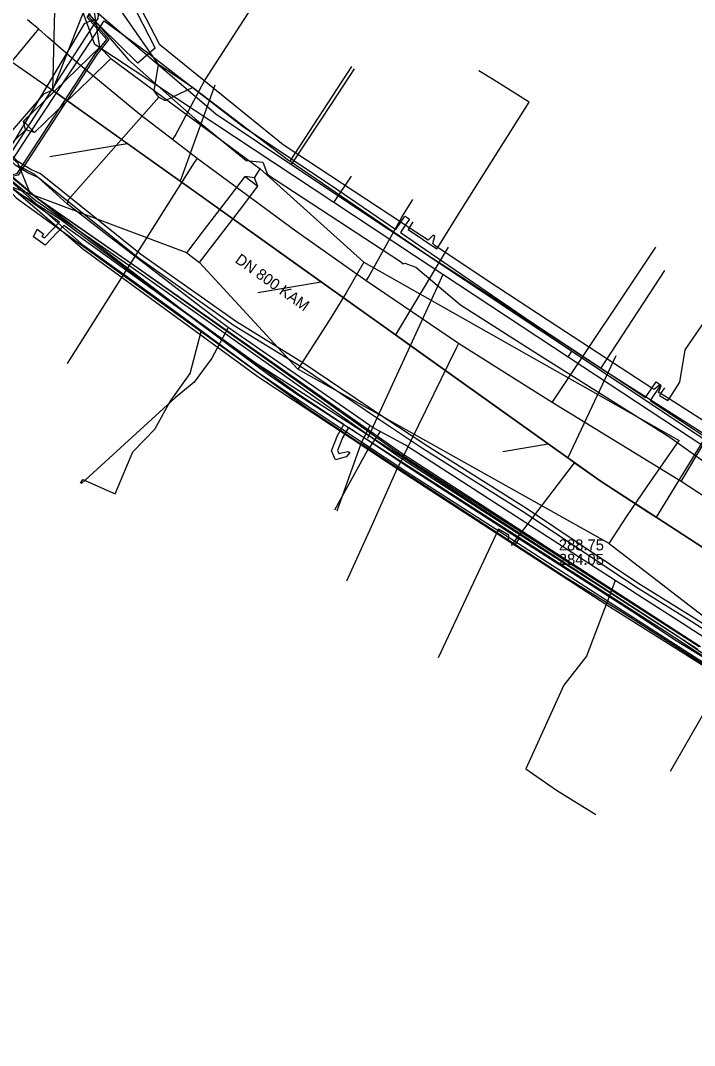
# Model space of a CAD drawing. Extents: x -600309 to -598967, y -1161267 to -1160292.
# Drawn here: x -600044.3 to -599995.5, y -1160426.8 to -1160352.5 of the extents above; entities that cross this region are included whole.
import ezdxf

# ---------------------------------------------------------------- set-up
doc = ezdxf.new("R2010")
doc.units = 0
for name, color, linetype in [('Vrstva 1', 7, 'Continuous'), ('Vrstva 12', 7, 'Continuous'), ('Vrstva 13', 7, 'Continuous'), ('Vrstva 16', 7, 'Continuous'), ('Vrstva 42', 7, 'Continuous'), ('Vrstva 44', 7, 'Continuous'), ('Vrstva 54', 7, 'Continuous'), ('Vrstva 55', 7, 'Continuous'), ('Vrstva 58', 7, 'Continuous'), ('Vrstva 9', 7, 'Continuous')]:
    doc.layers.add(name, color=color, linetype=linetype)

msp = doc.modelspace()

# ---------------------------------------------------------------- linework, layer by layer
at = {"layer": 'Vrstva 1'}
for p, q in [((-600042.2, -1160362.32), (-600036.588, -1160361.382)), ((-600027.13, -1160372.18), (-600022.533, -1160371.412)), ((-600009.35, -1160383.72), (-600006.056, -1160383.17))]:
    msp.add_line(p, q, dxfattribs=at)
for points in [[(-599960.264, -1160414.296), (-599962.102, -1160412.446), (-599963.42, -1160411.12), (-599980.529, -1160400), (-599986.289, -1160396.256), (-599998.233, -1160388.493), (-600002.3, -1160385.85), (-600006.056, -1160383.17), (-600017.139, -1160375.261), (-600022.533, -1160371.412), (-600032.76, -1160364.114), (-600036.59, -1160361.38), (-600042, -1160357.52)], [(-600042.2, -1160362.32), (-600036.588, -1160361.382)], [(-600027.13, -1160372.18), (-600022.533, -1160371.412)], [(-600009.35, -1160383.72), (-600006.056, -1160383.17)]]:
    msp.add_lwpolyline(points, dxfattribs=at)
at = {"layer": 'Vrstva 12'}
for points in [[(-600034.32, -1160355.66), (-600038.37, -1160349.82)], [(-600034.31, -1160358.03), (-600034.63, -1160357.55), (-600034.32, -1160355.66)], [(-600031.87, -1160357.32), (-600034.32, -1160355.66)], [(-600020.34, -1160355.8), (-600024.81, -1160362.66)], [(-600034.31, -1160358.03), (-600033.84, -1160358.25), (-600031.87, -1160357.32)], [(-600024.81, -1160362.66), (-600024.9, -1160362.61), (-600031.87, -1160357.32)], [(-600040.93, -1160365.78), (-600040.86, -1160365.44), (-600034.31, -1160358.03)], [(-600047.59, -1160362.3), (-600046.89, -1160362.88), (-600044.64, -1160365.33), (-600031.24, -1160375.01)], [(-600044.54, -1160362.95), (-600043.32, -1160363.61), (-600040.93, -1160365.78)], [(-600002.25, -1160377.7), (-600011.87, -1160371.4), (-600014.93, -1160369.4), (-600024.81, -1160362.66)], [(-600024.69, -1160362.9), (-600023.28, -1160363.85)], [(-600023.28, -1160363.85), (-599995.26, -1160382.49), (-599989.32, -1160386.36)], [(-600036.97, -1160368.84), (-600038.06, -1160368.01), (-600039.63, -1160366.8), (-600040.93, -1160365.78)], [(-600034.44, -1160370.79), (-600036.97, -1160368.84)], [(-600002.25, -1160377.7), (-599997.61, -1160370.6)], [(-600029.28, -1160374.72), (-600030.61, -1160373.74), (-600031.27, -1160373.23), (-600034.44, -1160370.79)], [(-600029.28, -1160374.72), (-600030.45, -1160376.96), (-600031.73, -1160378.69), (-600033.12, -1160379.83), (-600039.91, -1160386.05)], [(-600031.24, -1160375.01), (-600023.6, -1160380.54)], [(-600019.86, -1160381.23), (-600029.28, -1160374.72)], [(-599991.77, -1160384.34), (-600002.25, -1160377.7)], [(-600023.6, -1160380.54), (-600019.64, -1160383.16)], [(-600019, -1160381.83), (-600019.86, -1160381.23)], [(-600018.25, -1160382.27), (-600019.19, -1160383.66), (-600021.55, -1160387.98)], [(-600018.25, -1160382.27), (-600018.7, -1160382.03), (-600019, -1160381.83)], [(-600001.197, -1160393.068), (-600016.41, -1160383.25), (-600018.25, -1160382.27)], [(-599973.19, -1160414.27), (-599980.44, -1160408.6), (-599983.72, -1160406.31), (-599987.95, -1160403.37), (-599993.73, -1160399.64), (-599994.74, -1160399.21), (-599997.36, -1160397.53), (-600000.73, -1160395.37), (-600004.83, -1160392.84), (-600017.04, -1160384.87), (-600019.55, -1160383.22), (-600019.64, -1160383.16)], [(-600001.341, -1160393.421), (-600003.28, -1160398.57)], [(-600001.197, -1160393.068), (-600001.341, -1160393.421)], [(-599981.99, -1160405.59), (-599984.83, -1160403.82), (-599986.28, -1160402.71), (-599996.74, -1160395.94), (-599999.28, -1160394.3), (-600000.59, -1160393.46), (-600001.197, -1160393.068)], [(-600003.28, -1160398.57), (-600004.92, -1160400.67), (-600007.69, -1160406.73), (-600005.47, -1160408.28), (-600002.61, -1160410.05)]]:
    msp.add_lwpolyline(points, dxfattribs=at)
at = {"layer": 'Vrstva 13'}
for p, q in [((-600043.5, -1160352.67), (-600043.819, -1160352.404)), ((-600043.02, -1160353.072), (-600043.5, -1160352.67)), ((-600043.02, -1160353.072), (-600043.34, -1160353.45)), ((-600042.33, -1160353.69), (-600043.02, -1160353.072))]:
    msp.add_line(p, q, dxfattribs=at)
for points in [[(-600040.63, -1160350.26), (-600030.17, -1160359.23), (-600025.6, -1160362.3), (-600024.69, -1160362.9)], [(-600033.31, -1160361.09), (-600033.125, -1160360.829), (-600030.99, -1160356.83), (-600026.528, -1160349.897)], [(-600043.34, -1160353.45), (-600045.144, -1160355.652), (-600059.499, -1160382.793), (-600064.92, -1160394.071), (-600067.208, -1160399.064), (-600067.79, -1160400.261), (-600068.48, -1160401.76), (-600074.114, -1160413.884), (-600075.988, -1160417.875), (-600082.537, -1160432.282), (-600086.839, -1160441.714), (-600093.399, -1160455.743), (-600098.87, -1160467.43), (-600100.834, -1160472.035), (-600101.904, -1160474.347), (-600111.307, -1160494.031), (-600112.353, -1160496.209), (-600121.987, -1160516.186), (-600122.188, -1160516.468)], [(-599964.22, -1160408.49), (-599967.42, -1160405.94), (-599968.03, -1160405.48), (-599972.62, -1160401.96), (-599982.02, -1160395.37), (-599984.52, -1160393.71), (-599988.214, -1160391.255), (-599996.42, -1160385.9), (-600005.77, -1160380.17), (-600008.31, -1160378.57), (-600012.56, -1160375.88), (-600019.267, -1160371.34), (-600024.36, -1160367.73), (-600031.52, -1160362.48), (-600033.31, -1160361.09), (-600035.67, -1160359.28), (-600040.26, -1160355.47), (-600042.33, -1160353.69)], [(-600021.71, -1160358.4), (-600020.1, -1160355.96)], [(-600024.69, -1160362.9), (-600021.71, -1160358.4)], [(-600031.52, -1160362.48), (-600031.73, -1160362.75), (-600040.941, -1160377.344)], [(-600019.267, -1160371.34), (-600019.1, -1160371.07), (-600016.67, -1160366.72), (-600015.889, -1160365.452)], [(-600005.77, -1160380.17), (-600005.58, -1160379.87), (-599998.262, -1160368.9)], [(-599996.42, -1160385.9), (-599996.283, -1160385.655), (-599993.88, -1160381.62), (-599988.727, -1160373.768)], [(-600039.98, -1160386.01), (-600039.82, -1160385.76), (-600037.47, -1160386.79), (-600036.18, -1160383.74), (-600034.59, -1160382.1), (-600033.47, -1160380.09), (-600032.02, -1160378.07), (-600031.24, -1160375.01)], [(-600012.56, -1160375.88), (-600012.706, -1160376.169), (-600017.15, -1160385.21), (-600018.91, -1160389.19), (-600020.696, -1160393.124)], [(-600019, -1160381.83), (-600019.64, -1160383.16)], [(-600019.64, -1160383.16), (-600021.4, -1160388.05)], [(-599988.214, -1160391.255), (-599988.36, -1160391.51), (-599997.209, -1160406.931)]]:
    msp.add_lwpolyline(points, dxfattribs=at)
at = {"layer": 'Vrstva 16'}
for points in [[(-600038.95, -1160354.2), (-600047.112, -1160332.022)], [(-599965.28, -1160403.42), (-599968.05, -1160401.09), (-599969.25, -1160400.08), (-599970.14, -1160399.5), (-599980.29, -1160392.89), (-599987.66, -1160388.06), (-599988.499, -1160387.509), (-599991.54, -1160385.51), (-599993.86, -1160383.97), (-600004.55, -1160376.92), (-600004.622, -1160376.872), (-600013.7, -1160370.88), (-600015.76, -1160369.53), (-600021.6, -1160365.66), (-600038.95, -1160354.2)], [(-600021.6, -1160365.66), (-600020.33, -1160363.75)], [(-600013.7, -1160370.88), (-600014.117, -1160371.789)], [(-600014.117, -1160371.789), (-600019.165, -1160382.786)], [(-600004.622, -1160376.872), (-600004.344, -1160376.451)]]:
    msp.add_lwpolyline(points, dxfattribs=at)
at = {"layer": 'Vrstva 42'}
for points in [[(-600025.016, -1160331.803), (-600025.817, -1160331.264), (-600026.068, -1160331.095), (-600027.805, -1160333.371), (-600027.525, -1160333.581), (-600026.823, -1160334.108), (-600026.943, -1160334.268), (-600027.063, -1160334.428), (-600027.763, -1160333.903), (-600028.048, -1160333.689), (-600029.615, -1160335.742), (-600035.648, -1160343.647), (-600037.717, -1160346.386), (-600038.5, -1160350.08), (-600038.715, -1160352.302), (-600038.887, -1160352.567), (-600045.877, -1160363.329), (-600046.428, -1160364.177), (-600046.744, -1160364.664), (-600047.293, -1160365.509), (-600047.104, -1160366.293)], [(-600055.9, -1160351.18), (-600054.9, -1160352.87), (-600044.71, -1160362.92), (-600043.73, -1160363.52), (-600043.03, -1160363.84), (-600035.8, -1160369.64), (-600028.83, -1160374.57), (-600024.02, -1160377.54), (-600018.3, -1160381.41), (-600015.1, -1160383.52), (-600007.74, -1160388.16), (-599999.73, -1160393.52), (-599995.64, -1160396.06), (-599984.39, -1160403.29)], [(-600055.9, -1160351.18), (-600054.9, -1160352.87), (-600044.71, -1160362.92), (-600043.73, -1160363.52), (-600043.03, -1160363.84), (-600035.8, -1160369.64), (-600028.83, -1160374.57), (-600024.02, -1160377.54), (-600018.3, -1160381.41), (-600015.1, -1160383.52), (-600007.74, -1160388.16), (-599999.73, -1160393.52), (-599995.64, -1160396.06), (-599984.39, -1160403.29)], [(-599995.48, -1160395.806), (-599999.567, -1160393.268), (-600007.577, -1160387.908), (-600014.937, -1160383.268), (-600018.133, -1160381.161), (-600023.857, -1160377.288), (-600028.664, -1160374.32), (-600035.619, -1160369.4), (-600042.871, -1160363.583), (-600043.589, -1160363.255), (-600044.524, -1160362.682), (-600054.662, -1160352.684), (-600055.654, -1160351.007)], [(-599995.48, -1160395.806), (-599999.567, -1160393.268), (-600007.577, -1160387.908), (-600014.937, -1160383.268), (-600018.133, -1160381.161), (-600023.857, -1160377.288), (-600028.664, -1160374.32), (-600035.619, -1160369.4), (-600042.871, -1160363.583), (-600043.589, -1160363.255), (-600044.524, -1160362.682), (-600054.662, -1160352.684), (-600055.654, -1160351.007)], [(-600035.919, -1160351.841), (-600034.556, -1160354.457), (-600035.028, -1160354.862), (-600035.823, -1160355.543), (-600038.542, -1160352.903), (-600038.887, -1160352.567), (-600039.056, -1160352.403), (-600039.721, -1160352.71), (-600045.325, -1160362.092), (-600045.877, -1160363.329), (-600046.235, -1160364.131), (-600046.428, -1160364.177), (-600047.658, -1160364.47), (-600048.189, -1160363.248), (-600052.217, -1160358.452), (-600052.879, -1160358.708), (-600053.547, -1160359.239), (-600053.949, -1160359.559), (-600054.459, -1160359.305)], [(-599991.29, -1160383.748), (-599997.304, -1160379.91), (-599997.91, -1160379.524), (-599998.058, -1160379.429), (-599997.874, -1160378.953), (-599997.922, -1160378.921), (-599997.965, -1160378.892), (-599998.378, -1160379.234), (-599998.547, -1160379.124), (-600005.37, -1160374.674), (-600010.485, -1160371.314), (-600014.07, -1160368.926), (-600014.267, -1160368.795), (-600014.428, -1160368.635), (-600014.278, -1160368.107), (-600014.405, -1160368.018), (-600014.773, -1160368.402), (-600016.14, -1160367.501), (-600016.427, -1160367.312), (-600016.761, -1160367.092), (-600025.276, -1160361.479), (-600034.228, -1160354.223), (-600035.565, -1160351.657)], [(-600046.199, -1160364.534), (-600043.823, -1160360.888), (-600038.542, -1160352.903), (-600038.26, -1160352.477), (-600035.028, -1160354.862), (-600034.999, -1160354.883), (-600028.255, -1160360.094), (-600021.309, -1160364.736), (-600017.107, -1160367.615), (-600016.761, -1160367.092), (-600016.463, -1160366.641), (-600016.296, -1160366.751), (-600016.129, -1160366.861), (-600016.427, -1160367.312), (-600016.777, -1160367.841), (-600007.414, -1160374.254), (-599999.009, -1160379.796), (-599998.547, -1160379.124), (-599998.236, -1160378.671), (-599998.071, -1160378.784), (-599997.906, -1160378.897), (-599997.922, -1160378.921), (-599998.675, -1160380.016), (-599994.262, -1160382.926)], [(-600015.871, -1160367.06), (-600016.14, -1160367.501), (-600016.21, -1160367.616), (-600014.133, -1160369.028), (-600014.07, -1160368.926), (-600012.323, -1160366.116), (-600007.456, -1160358.373), (-600009.987, -1160356.779), (-600011.102, -1160356.107)], [(-600043.127, -1160367.585), (-600042.644, -1160367.951), (-600042.783, -1160368.092), (-600042.594, -1160368.223), (-600041.511, -1160367.088), (-600044.638, -1160364.833), (-600045.338, -1160364.329), (-600045.405, -1160364.345), (-600045.687, -1160364.412), (-600046.199, -1160364.534), (-600046.744, -1160364.664), (-600047.858, -1160364.93), (-600047.891, -1160364.938), (-600048.308, -1160363.978), (-600048.532, -1160363.463), (-600052.41, -1160358.846), (-600053.246, -1160359.511), (-600053.788, -1160359.942), (-600054.524, -1160359.415)], [(-600046.38, -1160366.036), (-600046.488, -1160365.606), (-600045.687, -1160364.412), (-600045.571, -1160364.239), (-600045.405, -1160364.345), (-600044.638, -1160364.833), (-600041.41, -1160366.891), (-600031.251, -1160374.481), (-600026.348, -1160378.144), (-600024.244, -1160379.586), (-600021.631, -1160381.27), (-600004.674, -1160392.197), (-599997.579, -1160396.764), (-599992.755, -1160399.93)], [(-600020.46, -1160383.799), (-600020.72, -1160384.11), (-600021.482, -1160384.335), (-600021.78, -1160383.66), (-600021.349, -1160382.553), (-600020.895, -1160381.76), (-600021.631, -1160381.27), (-600024.206, -1160379.555), (-600031.251, -1160374.481), (-600041.185, -1160367.326), (-600042.54, -1160368.746), (-600043.401, -1160368.149), (-600043.127, -1160367.585)], [(-599997.635, -1160379.114), (-599997.91, -1160379.524), (-599997.995, -1160379.651), (-599997.381, -1160380.028), (-599997.304, -1160379.91), (-599996.512, -1160378.696), (-599996.13, -1160376.351), (-599992.76, -1160371.421)], [(-599992.755, -1160399.93), (-599996.781, -1160397.449), (-600000.021, -1160395.295), (-600008.186, -1160390.052), (-600009.16, -1160389.426), (-600016.346, -1160384.773), (-600019.39, -1160382.759), (-600020.553, -1160381.968), (-600020.989, -1160382.728), (-600021.348, -1160383.651), (-600021.249, -1160383.875), (-600020.583, -1160383.729), (-600020.46, -1160383.799)], [(-600008.136, -1160389.976), (-600008.186, -1160390.052), (-600008.476, -1160390.493), (-600008.942, -1160390.195), (-600008.921, -1160389.797), (-600009.663, -1160389.36), (-600014.05, -1160398.683)], [(-599984.223, -1160403.04), (-599995.48, -1160395.806)], [(-599984.223, -1160403.04), (-599995.48, -1160395.806)]]:
    msp.add_lwpolyline(points, dxfattribs=at)
at = {"layer": 'Vrstva 44'}
for points in [[(-599993.78, -1160399.7), (-600001.64, -1160394.65), (-600009.57, -1160389.55), (-600016.32, -1160385.21), (-600022.74, -1160380.97), (-600027.02, -1160378.06), (-600033.26, -1160373.46), (-600039.73, -1160368.8), (-600047.04, -1160362.36), (-600051.97, -1160357.99), (-600052.974, -1160356.871), (-600053.55, -1160356.23), (-600056.42, -1160353.65), (-600067.04, -1160344.91), (-600074.16, -1160339.68), (-600077.94, -1160336.89), (-600080.01, -1160335.5), (-600084.73, -1160332.8), (-600090.5, -1160329.72), (-600097.05, -1160326.65), (-600103.23, -1160324.53), (-600110.51, -1160322.11), (-600111.609, -1160321.688), (-600111.76, -1160321.63)], [(-600064.659, -1160347.235), (-600056.58, -1160353.82), (-600054.852, -1160355.365), (-600053.75, -1160356.35), (-600052.13, -1160358.12), (-600047.28, -1160362.62), (-600039.8, -1160369.01), (-600027.13, -1160378.28), (-600016.44, -1160385.35), (-600001.81, -1160394.84), (-599993.94, -1160399.81)], [(-599995.027, -1160397.899), (-600016.677, -1160383.869), (-600036.137, -1160370.199), (-600043.107, -1160365.359), (-600046.077, -1160362.839), (-600052.317, -1160357.399), (-600052.974, -1160356.871), (-600054.852, -1160355.365), (-600055.857, -1160354.559), (-600064.659, -1160347.235)]]:
    msp.add_lwpolyline(points, dxfattribs=at)
at = {"layer": 'Vrstva 54'}
for points in [[(-600038.581, -1160354.394), (-600041.05, -1160338.2)], [(-600040.2, -1160355.96), (-600038.581, -1160354.394)], [(-600038.581, -1160354.394), (-600037.778, -1160355.225)], [(-600039.41, -1160356.8), (-600037.778, -1160355.225)], [(-600037.778, -1160355.225), (-600026.96, -1160363.21)], [(-600041.84, -1160357.55), (-600040.2, -1160355.96)], [(-600041.06, -1160358.4), (-600039.41, -1160356.8)], [(-600044.123, -1160359.754), (-600041.84, -1160357.55)], [(-600043.32, -1160360.585), (-600041.06, -1160358.4)], [(-600043.32, -1160360.585), (-600043.96, -1160360.4), (-600044.123, -1160359.754), (-600043.32, -1160360.585)], [(-600047.35, -1160363.65), (-600043.96, -1160360.4)], [(-600032.278, -1160369.307), (-600047.35, -1160363.65)], [(-600029.37, -1160365.52), (-600028.031, -1160363.781)], [(-600027.114, -1160364.485), (-600027.37, -1160363.87), (-600028.031, -1160363.781), (-600027.114, -1160364.485)], [(-600027.37, -1160363.87), (-600026.96, -1160363.21)], [(-600026.96, -1160363.21), (-600019.43, -1160369.99)], [(-600028.46, -1160366.24), (-600027.114, -1160364.485)], [(-600030.98, -1160367.62), (-600029.37, -1160365.52)], [(-600030.08, -1160368.35), (-600028.46, -1160366.24)], [(-600032.278, -1160369.307), (-600030.98, -1160367.62)], [(-600031.361, -1160370.012), (-600030.08, -1160368.35)], [(-600032.278, -1160369.307), (-600031.361, -1160370.012)], [(-600024.23, -1160377.76), (-600031.361, -1160370.012)], [(-600019.43, -1160369.99), (-600020.71, -1160372.21)], [(-600019.43, -1160369.99), (-599996.564, -1160382.934)], [(-600020.71, -1160372.21), (-600021.96, -1160374.22)], [(-600021.96, -1160374.22), (-600024.23, -1160377.76)], [(-600001.65, -1160390.39), (-600024.23, -1160377.76)], [(-599998.9, -1160386.27), (-599996.564, -1160382.934)], [(-600000.39, -1160388.46), (-599998.9, -1160386.27)], [(-600001.65, -1160390.39), (-600000.39, -1160388.46)], [(-600001.65, -1160390.39), (-599984.58, -1160403.54)]]:
    msp.add_lwpolyline(points, dxfattribs=at)
at = {"layer": 'Vrstva 55'}
for points in [[(-600067.29, -1160346.5), (-600067.199, -1160346.47), (-600066.669, -1160346.56), (-600064.711, -1160348.129), (-600055.91, -1160355.18), (-600053.09, -1160357.55), (-600052.41, -1160358.71), (-600047.269, -1160362.99), (-600045.493, -1160363.742), (-600044.572, -1160363.562), (-600038.887, -1160354.86), (-600038.076, -1160353.846), (-600039.495, -1160352.239), (-600039.325, -1160351.941)], [(-600039.304, -1160351.965), (-600039.405, -1160352.16), (-600037.919, -1160353.842), (-600038.79, -1160354.93), (-600044.499, -1160363.67), (-600045.47, -1160363.86), (-600048.48, -1160365.05), (-600050.19, -1160366.52), (-600051.989, -1160369.75), (-600052.259, -1160370.08), (-600052.28, -1160370.18)], [(-600039.277, -1160351.979), (-600039.315, -1160352.08), (-600037.836, -1160353.755), (-600036.49, -1160355.3), (-600031.689, -1160359.56), (-600027.97, -1160362.61), (-600026.749, -1160362.74), (-600026.42, -1160363.63), (-600016.77, -1160369.93), (-600016.59, -1160370.1), (-600016.45, -1160370.056), (-600015.67, -1160370.36), (-600012.429, -1160373.09), (-600006.77, -1160376.69), (-599997.25, -1160382.69), (-599994.04, -1160384.98)]]:
    msp.add_lwpolyline(points, dxfattribs=at)
at = {"layer": 'Vrstva 58'}
for points in [[(-600105.34, -1160292.347), (-600107.669, -1160300.781), (-600108.118, -1160303.437), (-600109.769, -1160311.4), (-600111.582, -1160319.382), (-600112.077, -1160320.403), (-600112.105, -1160321.266), (-600110.814, -1160322.441), (-600094.72, -1160328.036), (-600091.842, -1160329.33), (-600084.718, -1160333.302), (-600080.234, -1160335.733), (-600072.968, -1160340.908), (-600067.085, -1160345.28), (-600055.822, -1160354.614), (-600052.452, -1160357.452), (-600046.142, -1160362.862), (-600043.096, -1160365.359), (-600036.049, -1160370.247), (-600016.752, -1160383.932), (-599995.108, -1160397.869)], [(-600084.815, -1160333.476), (-600080.339, -1160335.904), (-600073.085, -1160341.07), (-600067.209, -1160345.437), (-600055.946, -1160354.761), (-600052.581, -1160357.606), (-600046.271, -1160363.016), (-600043.217, -1160365.519), (-600036.164, -1160370.411), (-600016.863, -1160384.098), (-599995.207, -1160398.053)], [(-600061.552, -1160348.841), (-600053.52, -1160355.2), (-600051.7, -1160356.81), (-600044.55, -1160362.76), (-600043.69, -1160364.9), (-600037.91, -1160369.38), (-600032.53, -1160373.49), (-600027.31, -1160377.27), (-600016.45, -1160384.23), (-599996.59, -1160397.17), (-599984.9, -1160405.25)]]:
    msp.add_lwpolyline(points, dxfattribs=at)
at = {"layer": 'Vrstva 9'}
for p, q in [((-600041.299, -1160326.259), (-600042, -1160357.52)), ((-600033.338, -1160335.405), (-600042, -1160357.52)), ((-600030.24, -1160357.16), (-600032.76, -1160364.114)), ((-600013.32, -1160368.89), (-600017.139, -1160375.261)), ((-600001.15, -1160376.79), (-600004.652, -1160384.171)), ((-599993.93, -1160381.48), (-599998.233, -1160388.493)), ((-600008.73, -1160390.55), (-600004.148, -1160384.531))]:
    msp.add_line(p, q, dxfattribs=at)
for points in [[(-600080.965, -1160329.606), (-600079.645, -1160330.661), (-600059.41, -1160345.339), (-600057.726, -1160346.559), (-600042, -1160357.52)], [(-600042, -1160357.52), (-600042.657, -1160357.805), (-600057.703, -1160375.19), (-600060.809, -1160378.743)], [(-600042, -1160357.52), (-600038.816, -1160359.792), (-600032.76, -1160364.114), (-600032.109, -1160364.579), (-600024.367, -1160370.103), (-600017.139, -1160375.261), (-600016.602, -1160375.644), (-600006.98, -1160382.51), (-600004.652, -1160384.171), (-600004.197, -1160384.497), (-600004.148, -1160384.531), (-600003.765, -1160384.804), (-600002.3, -1160385.85)], [(-600002.3, -1160385.85), (-599998.804, -1160388.122), (-599998.233, -1160388.493), (-599988.423, -1160394.869), (-599988.08, -1160395.092), (-599985.849, -1160396.542), (-599982.613, -1160398.646), (-599982.571, -1160398.673), (-599975.846, -1160403.043), (-599975.779, -1160403.087), (-599964.578, -1160410.368), (-599964.284, -1160410.558), (-599963.42, -1160411.12)]]:
    msp.add_lwpolyline(points, dxfattribs=at)

# ---------------------------------------------------------------- texts
at = {"layer": 'Vrstva 12'}
msp.add_text('DN 800 KAM', height=0.8, rotation=324.48827, dxfattribs=at).set_placement((-600028.835, -1160369.96))
for s, p in [('288.75', (-600005.296, -1160390.894)), ('284.05', (-600005.296, -1160391.944))]:
    msp.add_text(s, height=0.8, dxfattribs=at).set_placement(p)

doc.saveas('drawing.dxf')
